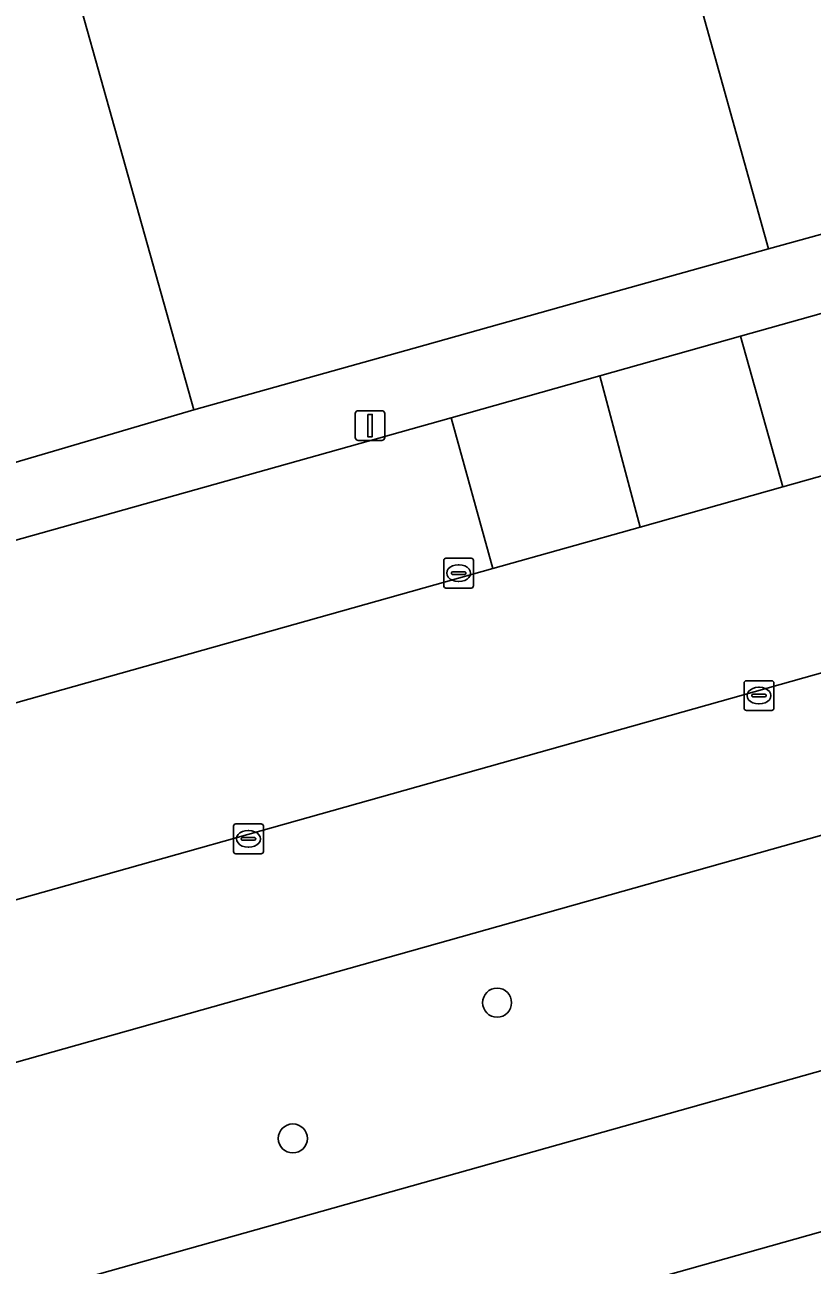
# Model space of a CAD drawing. Extents: x 159680 to 160786, y 387323 to 388340.
# Drawn here: x 159915.53 to 159942.02, y 388126.94 to 388168.68 of the extents above; entities that cross this region are included whole.
import ezdxf

# ---------------------------------------------------------------- set-up
doc = ezdxf.new("R2010")
doc.units = 0
for name, color, linetype in [('IMGEO_Berm_groen', 7, 'Continuous'), ('IMGEO_Boom', 7, 'Continuous'), ('IMGEO_Erf', 7, 'Continuous'), ('IMGEO_Kolk', 7, 'Continuous'), ('IMGEO_Lichtmast', 7, 'Continuous'), ('IMGEO_Pand', 7, 'Continuous'), ('IMGEO_Parkeervlak_open', 7, 'Continuous'), ('IMGEO_Rijbaan_lokaal_gesloten', 7, 'Continuous'), ('IMGEO_Voetpad_open', 7, 'Continuous')]:
    doc.layers.add(name, color=color, linetype=linetype)

msp = doc.modelspace()

# ---------------------------------------------------------------- linework, layer by layer
at = {"layer": 'IMGEO_Berm_groen'}
for points in [[(159957.747, 388145.745), (159888.506, 388126.227)], [(159890.571, 388118.912), (159957.895, 388137.862)]]:
    msp.add_lwpolyline(points, dxfattribs=at)
at = {"layer": 'IMGEO_Boom'}
for centre in [(159931.419, 388135.771), (159924.547, 388131.202)]:
    msp.add_circle(centre, 0.489, dxfattribs=at)
at = {"layer": 'IMGEO_Erf'}
msp.add_lwpolyline([(159935.06, 388180.859), (159915.697, 388175.388), (159921.221, 388155.725), (159928.625, 388157.8), (159934.656, 388159.49), (159940.555, 388161.144)], close=True, dxfattribs=at)
at = {"layer": 'IMGEO_Kolk'}
for p, q in [((159929.7, 388150.727), (159930.552, 388150.727)), ((159929.625, 388149.801), (159929.625, 388150.653)), ((159929.927, 388150.27), (159930.325, 388150.27)), ((159930.113, 388150.507), (159930.138, 388150.507)), ((159930.626, 388150.653), (159930.626, 388149.801)), ((159929.884, 388150.221), (159929.884, 388150.233)), ((159930.322, 388150.184), (159929.924, 388150.184)), ((159930.136, 388149.947), (159930.111, 388149.947)), ((159930.368, 388150.233), (159930.368, 388150.221)), ((159930.552, 388149.727), (159929.7, 388149.727)), ((159939.731, 388145.68), (159939.731, 388146.532)), ((159939.806, 388146.606), (159940.658, 388146.606)), ((159940.732, 388146.532), (159940.732, 388145.68)), ((159939.99, 388146.1), (159939.99, 388146.112)), ((159940.033, 388146.149), (159940.431, 388146.149)), ((159940.219, 388146.386), (159940.244, 388146.386)), ((159940.474, 388146.112), (159940.474, 388146.1)), ((159940.428, 388146.063), (159940.03, 388146.063)), ((159940.242, 388145.826), (159940.217, 388145.826)), ((159940.658, 388145.606), (159939.806, 388145.606)), ((159922.554, 388140.859), (159922.554, 388141.711)), ((159922.629, 388141.785), (159923.481, 388141.785)), ((159923.042, 388141.565), (159923.067, 388141.565)), ((159923.555, 388141.711), (159923.555, 388140.859)), ((159922.813, 388141.279), (159922.813, 388141.291)), ((159923.251, 388141.242), (159922.853, 388141.242)), ((159922.856, 388141.328), (159923.254, 388141.328)), ((159923.297, 388141.291), (159923.297, 388141.279)), ((159923.481, 388140.785), (159922.629, 388140.785)), ((159923.065, 388141.005), (159923.04, 388141.005))]:
    msp.add_line(p, q, dxfattribs=at)
for points in [[(159929.7, 388150.727), (159930.552, 388150.727)], [(159929.625, 388149.801), (159929.625, 388150.653)], [(159930.626, 388150.653), (159930.626, 388149.801)], [(159930.552, 388149.727), (159929.7, 388149.727)], [(159939.731, 388145.68), (159939.731, 388146.532)], [(159939.806, 388146.606), (159940.658, 388146.606)], [(159940.732, 388146.532), (159940.732, 388145.68)], [(159940.658, 388145.606), (159939.806, 388145.606)], [(159922.554, 388140.859), (159922.554, 388141.711)], [(159922.629, 388141.785), (159923.481, 388141.785)], [(159923.555, 388141.711), (159923.555, 388140.859)], [(159923.481, 388140.785), (159922.629, 388140.785)]]:
    msp.add_lwpolyline(points, dxfattribs=at)
for centre, radius, start, end in [((159929.702, 388150.651), 0.0765, 91.552, 178.448), ((159929.702, 388150.651), 0.0765, 91.552, 178.448), ((159930.55, 388150.651), 0.0765, 1.552, 88.448), ((159930.55, 388150.651), 0.0765, 1.552, 88.448), ((159929.924, 388150.23), 0.0403, 85.8775, 175.7526), ((159930.329, 388150.232), 0.0386, 1.7309, 96.639), ((159929.921, 388150.22), 0.0366, 178.938, 274.7102), ((159930.325, 388150.227), 0.043, 264.8664, 352.4533), ((159929.702, 388149.803), 0.0765, 181.552, 268.448), ((159929.702, 388149.803), 0.0765, 181.552, 268.448), ((159930.55, 388149.803), 0.0765, 271.552, 358.448), ((159930.55, 388149.803), 0.0765, 271.552, 358.448), ((159939.808, 388146.53), 0.0765, 91.552, 178.448), ((159939.808, 388146.53), 0.0765, 91.552, 178.448), ((159940.656, 388146.53), 0.0765, 1.552, 88.448), ((159940.656, 388146.53), 0.0765, 1.552, 88.448), ((159940.03, 388146.109), 0.0403, 85.8775, 175.7526), ((159940.027, 388146.099), 0.0366, 178.938, 274.7102), ((159940.431, 388146.106), 0.043, 264.8664, 352.4533), ((159940.435, 388146.111), 0.0386, 1.7309, 96.639), ((159939.808, 388145.682), 0.0765, 181.552, 268.448), ((159939.808, 388145.682), 0.0765, 181.552, 268.448), ((159940.656, 388145.682), 0.0765, 271.552, 358.448), ((159940.656, 388145.682), 0.0765, 271.552, 358.448), ((159922.631, 388141.709), 0.0765, 91.552, 178.448), ((159922.631, 388141.709), 0.0765, 91.552, 178.448), ((159923.479, 388141.709), 0.0765, 1.552, 88.448), ((159923.479, 388141.709), 0.0765, 1.552, 88.448), ((159922.853, 388141.288), 0.0403, 85.8775, 175.7526), ((159922.85, 388141.278), 0.0366, 178.938, 274.7102), ((159923.254, 388141.285), 0.043, 264.8664, 352.4533), ((159923.258, 388141.29), 0.0386, 1.7309, 96.639), ((159922.631, 388140.861), 0.0765, 181.552, 268.448), ((159922.631, 388140.861), 0.0765, 181.552, 268.448), ((159923.479, 388140.861), 0.0765, 271.552, 358.448), ((159923.479, 388140.861), 0.0765, 271.552, 358.448)]:
    msp.add_arc(centre, radius, start, end, dxfattribs=at)
for centre, major_axis, ratio, start_param, end_param in [((159930.112, 388150.227), (-0.387, 0.002), 0.722429, 4.712389, 7.853982), ((159930.137, 388150.227), (-0.39, 0.002), 0.717154, 1.570796, 4.712389), ((159940.218, 388146.106), (-0.387, 0.002), 0.722429, 4.712389, 7.853982), ((159940.243, 388146.106), (-0.39, 0.002), 0.717154, 1.570796, 4.712389), ((159923.041, 388141.285), (-0.387, 0.002), 0.722429, 4.712389, 7.853982), ((159923.066, 388141.285), (-0.39, 0.002), 0.717154, 1.570796, 4.712389)]:
    msp.add_ellipse(centre, major_axis=major_axis, ratio=ratio, start_param=start_param, end_param=end_param, dxfattribs=at)
at = {"layer": 'IMGEO_Lichtmast'}
for p, q in [((159926.749, 388155.695), (159927.539, 388155.695)), ((159927.539, 388155.695), (159926.749, 388155.695)), ((159926.649, 388154.795), (159926.649, 388155.595)), ((159926.649, 388155.595), (159926.649, 388154.795)), ((159927.639, 388155.595), (159927.639, 388154.795)), ((159927.639, 388154.795), (159927.639, 388155.595)), ((159927.539, 388154.695), (159926.749, 388154.695)), ((159926.749, 388154.695), (159927.539, 388154.695))]:
    msp.add_line(p, q, dxfattribs=at)
msp.add_lwpolyline([(159927.069, 388155.57), (159927.219, 388155.57), (159927.219, 388154.82), (159927.069, 388154.82), (159927.069, 388155.57)], dxfattribs=at)
for centre, start, end in [((159926.749, 388155.595), 90, 180), ((159926.749, 388155.595), 90, 180), ((159927.539, 388155.595), 0, 90), ((159927.539, 388155.595), 360, 90), ((159926.749, 388154.795), 180, 270), ((159926.749, 388154.795), 180, 270), ((159927.539, 388154.795), 270, 0), ((159927.539, 388154.795), 270, 0)]:
    msp.add_arc(centre, 0.1, start, end, dxfattribs=at)
at = {"layer": 'IMGEO_Pand'}
for points in [[(159947.404, 388182.493), (159947.285, 388182.459), (159945.924, 388187.271), (159941.49, 388203.168), (159929.781, 388199.86), (159935.06, 388180.859), (159940.555, 388161.144), (159945.025, 388162.376), (159949.166, 388163.518), (159952.474, 388164.43)], [(159915.697, 388175.388), (159914.378, 388180.082), (159898.546, 388175.634), (159883.931, 388171.528), (159890.71, 388147.447), (159890.81, 388147.091), (159896.871, 388148.812), (159903.723, 388150.692), (159914.465, 388153.736), (159921.221, 388155.725)]]:
    msp.add_lwpolyline(points, close=True, dxfattribs=at)
at = {"layer": 'IMGEO_Parkeervlak_open'}
for points in [[(159947.032, 388160.288), (159939.606, 388158.199), (159941.032, 388153.132), (159948.403, 388155.209)], [(159939.606, 388158.199), (159934.872, 388156.867), (159936.232, 388151.779), (159941.032, 388153.132)], [(159931.275, 388150.383), (159929.871, 388155.46), (159898.176, 388146.543), (159899.607, 388141.46)]]:
    msp.add_lwpolyline(points, close=True, dxfattribs=at)
for points in [[(159954.712, 388150.359), (159888.947, 388131.828)], [(159888.506, 388126.227), (159957.747, 388145.745)], [(159959.866, 388138.426), (159957.895, 388137.862), (159890.571, 388118.912)], [(159893.564, 388114.331), (159958.725, 388132.684), (159959.853, 388133.046)]]:
    msp.add_lwpolyline(points, dxfattribs=at)
at = {"layer": 'IMGEO_Rijbaan_lokaal_gesloten'}
for points in [[(159965.053, 388157.412), (159964.443, 388159.728), (159955.7, 388157.265), (159950.73, 388155.864), (159948.403, 388155.209), (159941.032, 388153.132), (159936.232, 388151.779), (159931.275, 388150.383), (159899.607, 388141.46), (159889.835, 388138.706), (159879.868, 388135.898), (159875.381, 388134.615), (159875.587, 388133.905), (159876.027, 388132.386)], [(159888.947, 388131.828), (159954.712, 388150.359)], [(159959.853, 388133.046), (159958.725, 388132.684), (159893.564, 388114.331)]]:
    msp.add_lwpolyline(points, dxfattribs=at)
at = {"layer": 'IMGEO_Voetpad_open'}
for points in [[(159968.104, 388152.848), (159967.065, 388156.651), (159966.644, 388158.572), (159964.008, 388167.646), (159952.474, 388164.43), (159949.166, 388163.518), (159945.025, 388162.376), (159940.555, 388161.144), (159934.656, 388159.49), (159928.625, 388157.8), (159921.221, 388155.725), (159914.465, 388153.736), (159903.723, 388150.692), (159896.871, 388148.812), (159890.81, 388147.091), (159890.71, 388147.447), (159879.207, 388144.209), (159879.283, 388143.937), (159871.595, 388141.772), (159871.844, 388140.895), (159874.181, 388132.474), (159862.486, 388129.241), (159856.524, 388127.56)], [(159929.871, 388155.46), (159934.872, 388156.867), (159939.606, 388158.199), (159947.032, 388160.288), (159949.366, 388160.944), (159954.316, 388162.337), (159963.034, 388164.79), (159964.443, 388159.728), (159965.053, 388157.412)], [(159876.027, 388132.386), (159875.587, 388133.905), (159875.381, 388134.615), (159873.898, 388139.724), (159883.937, 388142.537), (159888.37, 388143.784), (159898.176, 388146.543), (159929.871, 388155.46)]]:
    msp.add_lwpolyline(points, dxfattribs=at)
msp.add_lwpolyline([(159934.872, 388156.867), (159929.871, 388155.46), (159931.275, 388150.383), (159936.232, 388151.779)], close=True, dxfattribs=at)

doc.saveas('drawing.dxf')
